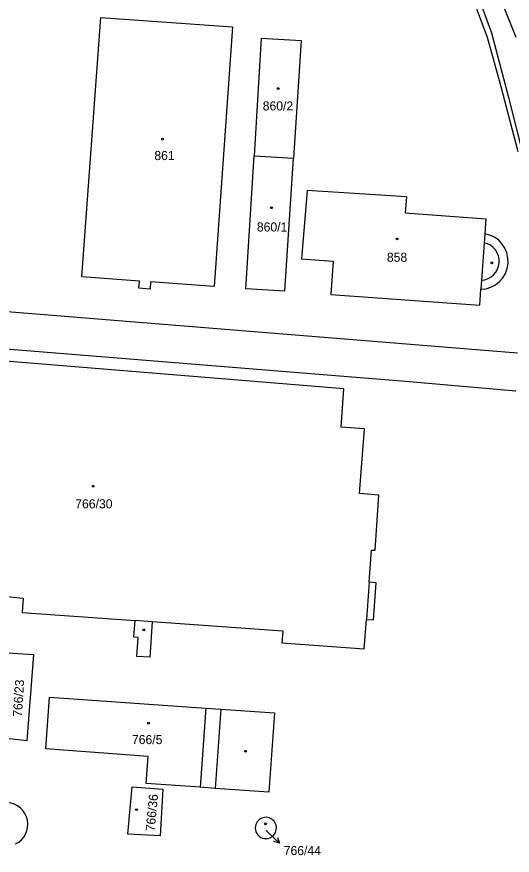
# Model space of a CAD drawing. Extents: x -755819 to -753140, y -1169796 to -1166000.
# Drawn here: x -755128.7 to -755036.2, y -1167069.9 to -1166913.4 of the extents above; entities that cross this region are included whole.
import ezdxf

# ---------------------------------------------------------------- set-up
doc = ezdxf.new("R2010")
doc.units = 0
for name, color, linetype in [('Vrstva 1', 7, 'Continuous'), ('Vrstva 16', 7, 'Continuous'), ('Vrstva 19', 7, 'Continuous'), ('Vrstva 25', 7, 'Continuous'), ('Vrstva 27', 7, 'Continuous'), ('Vrstva 4', 7, 'Continuous')]:
    doc.layers.add(name, color=color, linetype=linetype)

msp = doc.modelspace()

# ---------------------------------------------------------------- linework, layer by layer
at = {"layer": 'Vrstva 1'}
for p, q in [((-755040.79, -1166917.23), (-755053.02, -1166884.74)), ((-755035.48, -1166917.24), (-755041.74, -1166901.46)), ((-755116.55, -1166961.94), (-755113, -1166913.52)), ((-755113, -1166913.52), (-755088.42, -1166915.27)), ((-755088.42, -1166915.27), (-755091.87, -1166963.72)), ((-755083.05, -1166917.35), (-755084.38, -1166939.32)), ((-755083.05, -1166917.35), (-755075.58, -1166917.84)), ((-755075.58, -1166917.84), (-755077.01, -1166939.79)), ((-755038.25, -1166926.43), (-755040.79, -1166917.23)), ((-755035.06, -1166938.62), (-755038.25, -1166926.43)), ((-755085.97, -1166964.18), (-755084.38, -1166939.32)), ((-755084.38, -1166939.32), (-755077.01, -1166939.79)), ((-755078.63, -1166964.59), (-755077.01, -1166939.79)), ((-755074.5, -1166945.8), (-755075.53, -1166958.57)), ((-755055.95, -1166947), (-755074.5, -1166945.8)), ((-755055.95, -1166947), (-755056.17, -1166949.99)), ((-755056.17, -1166949.99), (-755041.11, -1166951.07)), ((-755041.11, -1166951.07), (-755041.31, -1166953.87)), ((-755075.53, -1166958.57), (-755069.64, -1166959)), ((-755069.64, -1166959), (-755070.08, -1166965.22)), ((-755105.83, -1166962.71), (-755116.55, -1166961.94)), ((-755105.92, -1166964.05), (-755105.83, -1166962.71)), ((-755103.74, -1166962.86), (-755103.84, -1166964.2)), ((-755091.87, -1166963.72), (-755103.74, -1166962.86)), ((-755103.84, -1166964.2), (-755105.92, -1166964.05)), ((-755078.63, -1166964.59), (-755085.97, -1166964.18)), ((-755042.27, -1166967.19), (-755042.06, -1166964.25)), ((-755070.08, -1166965.22), (-755042.27, -1166967.19)), ((-755130.52, -1166968.36), (-755035.23, -1166976.1)), ((-755138.3, -1166974.74), (-755056.1, -1166981.4)), ((-755067.66, -1166982.85), (-755141.4, -1166976.8)), ((-755056.1, -1166981.4), (-755035.51, -1166983.2)), ((-755068.15, -1166990), (-755067.66, -1166982.85)), ((-755063.77, -1166990.3), (-755068.15, -1166990)), ((-755064.74, -1167002.38), (-755063.77, -1166990.3)), ((-755061.08, -1167002.69), (-755064.74, -1167002.38)), ((-755061.8, -1167012.96), (-755061.08, -1167002.69)), ((-755062.92, -1167018.93), (-755062.5, -1167012.91)), ((-755062.5, -1167012.91), (-755061.8, -1167012.96)), ((-755163.49, -1167018.24), (-755127.55, -1167021.87)), ((-755061.63, -1167019.03), (-755062.92, -1167018.93)), ((-755062.13, -1167025.95), (-755061.63, -1167019.03)), ((-755127.55, -1167021.87), (-755127.7, -1167024.56)), ((-755127.7, -1167024.56), (-755106.62, -1167026.07)), ((-755063.82, -1167031.34), (-755063.42, -1167025.86)), ((-755063.42, -1167025.86), (-755062.13, -1167025.95)), ((-755106.84, -1167029.18), (-755106.62, -1167026.07)), ((-755103.43, -1167026.3), (-755103.9, -1167032.93)), ((-755079.04, -1167028.05), (-755103.43, -1167026.3)), ((-755079.04, -1167028.05), (-755079.19, -1167030.22)), ((-755106.04, -1167029.24), (-755106.84, -1167029.18)), ((-755106.3, -1167032.76), (-755106.04, -1167029.24)), ((-755079.19, -1167030.22), (-755063.82, -1167031.34)), ((-755132.46, -1167031.93), (-755125.59, -1167032.43)), ((-755125.59, -1167032.43), (-755126.82, -1167048.5)), ((-755103.9, -1167032.93), (-755106.3, -1167032.76)), ((-755123.27, -1167050.03), (-755122.59, -1167040.34)), ((-755122.59, -1167040.34), (-755093.42, -1167042.41)), ((-755093.42, -1167042.41), (-755090.63, -1167042.61)), ((-755090.63, -1167042.61), (-755080.58, -1167043.32)), ((-755080.58, -1167043.32), (-755081.64, -1167058.11)), ((-755126.82, -1167048.5), (-755133.68, -1167047.78)), ((-755104.19, -1167051.44), (-755123.27, -1167050.03)), ((-755104.56, -1167056.46), (-755104.19, -1167051.44)), ((-755107.99, -1167065.92), (-755107.17, -1167057.11)), ((-755107.17, -1167057.11), (-755101.47, -1167057.54)), ((-755094.47, -1167057.18), (-755104.56, -1167056.46)), ((-755091.65, -1167057.39), (-755094.47, -1167057.18)), ((-755101.47, -1167057.54), (-755101.96, -1167066.26)), ((-755081.64, -1167058.11), (-755091.65, -1167057.39)), ((-755101.96, -1167066.26), (-755107.99, -1167065.92))]:
    msp.add_line(p, q, dxfattribs=at)
for centre, radius, start, end in [((-755042.19, -1166959.02), 5.23, 271.3995, 80.3351), ((-755130.74, -1167064.11), 4.08, 296.308, 235.3827), ((-755082.21, -1167064.77), 1.98, 334.0029, 169.9609), ((-755082.21, -1167064.8), 1.97, 169.3175, 334.6463)]:
    msp.add_arc(centre, radius, start, end, dxfattribs=at)
at = {"layer": 'Vrstva 16'}
for p in [(-755082.14, -1167065.26), (-755079.64, -1167067.62)]:
    msp.add_line(p, (-755081.82, -1167065.56), dxfattribs=at)
msp.add_lwpolyline([(-755080.02, -1167066.57), (-755079.64, -1167067.62), (-755080.71, -1167067.3)], dxfattribs=at)
at = {"layer": 'Vrstva 25'}
for centre in [(-755079.88, -1166926.8), (-755101.49, -1166936.24), (-755081.16, -1166949.02), (-755057.67, -1166954.85), (-755040, -1166959.29), (-755114.43, -1167001.01), (-755105.02, -1167027.78), (-755104.1, -1167045.2), (-755085.99, -1167050.47), (-755106.35, -1167061.36), (-755082.24, -1167063.99)]:
    msp.add_circle(centre, 0.175, dxfattribs=at)
at = {"layer": 'Vrstva 27'}
for p, q in [((-755040.79, -1166917.23), (-755053.02, -1166884.74)), ((-755049.59, -1166890.28), (-755040.07, -1166916.41)), ((-755040.07, -1166916.41), (-755036.87, -1166928.46)), ((-755038.25, -1166926.43), (-755040.79, -1166917.23)), ((-755035.06, -1166938.62), (-755038.25, -1166926.43)), ((-755036.87, -1166928.46), (-755031.4, -1166950.3))]:
    msp.add_line(p, q, dxfattribs=at)
at = {"layer": 'Vrstva 4'}
for p, q in [((-755041.31, -1166953.87), (-755041.43, -1166955.55)), ((-755041.43, -1166955.55), (-755041.94, -1166962.57)), ((-755041.94, -1166962.57), (-755042.06, -1166964.25)), ((-755062.92, -1167018.93), (-755063.42, -1167025.86)), ((-755103.43, -1167026.3), (-755106.62, -1167026.07)), ((-755093.42, -1167042.41), (-755094.47, -1167057.18)), ((-755090.63, -1167042.61), (-755091.65, -1167057.39))]:
    msp.add_line(p, q, dxfattribs=at)
msp.add_arc((-755042.18, -1166959.02), 3.55, 273.8143, 77.8752, dxfattribs=at)

# ---------------------------------------------------------------- texts
at = {"layer": 'Vrstva 16'}
msp.add_text('766/44', height=1.7, dxfattribs=at).set_placement((-755078.86, -1167069.84))
at = {"layer": 'Vrstva 19'}
for s, height, p in [('860/2', 1.7, (-755082.79, -1166930.87)), ('861', 1.7, (-755103.03, -1166940.13)), ('860/1', 1.7, (-755083.88, -1166953.46)), ('858', 1.7, (-755059.6, -1166959.11)), ('766/30', 1.7, (-755117.8, -1167005.13)), ('766/5', 1.7, (-755107.21, -1167049.13)), ('766/44', 0.1, (-755082.13, -1167065.26))]:
    msp.add_text(s, height=height, dxfattribs=at).set_placement(p)
for s, rotation, p in [('766/23', 86.402, (-755127.76, -1167044.08)), ('766/36', 84.6259, (-755102.97, -1167065.46))]:
    msp.add_text(s, height=1.7, rotation=rotation, dxfattribs=at).set_placement(p)

doc.saveas('drawing.dxf')
